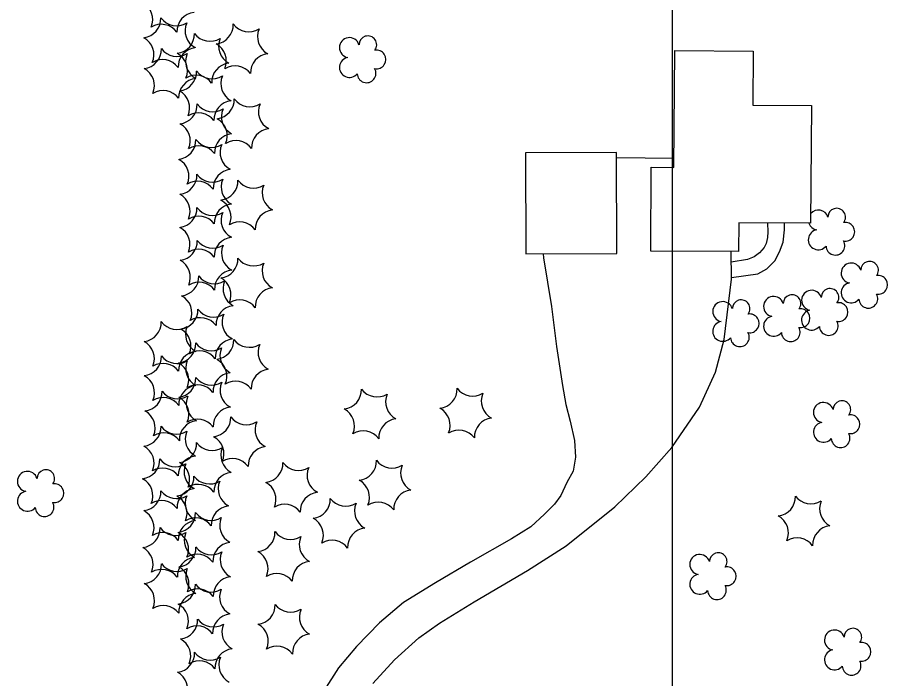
# Model space of a CAD drawing. Extents: x 353423 to 364002, y 127000 to 201942.
# Drawn here: x 360805.8 to 361063.8, y 153613.2 to 153809.3 of the extents above; entities that cross this region are included whole.
import ezdxf

# ---------------------------------------------------------------- set-up
doc = ezdxf.new("R2010")
doc.units = 0
for name, color, linetype in [('E_FEN_Generic', 7, 'Continuous'), ('E_LAND_TreeLine', 7, 'Continuous'), ('E_MISCPROP', 7, 'Continuous'), ('E_WTR_FlowLine', 7, 'Continuous')]:
    doc.layers.add(name, color=color, linetype=linetype)

msp = doc.modelspace()

# ---------------------------------------------------------------- linework, layer by layer
at = {"layer": 'E_FEN_Generic'}
for centre, radius, start, end in [((360840.22, 153808.67), 5.72, 336.2674, 62.0323), ((360858.84, 153805.1), 5.72, 96.2674, 182.0323), ((360842.65, 153808.95), 5.72, 276.2674, 2.0323), ((360852.99, 153812.54), 5.72, 216.2674, 302.0323), ((360848.5, 153801.52), 5.72, 36.2674, 122.0323), ((360861.26, 153805.38), 5.72, 156.2674, 242.0323), ((360864.1, 153807.14), 5.72, 276.2674, 2.0323), ((360874.44, 153810.73), 5.72, 216.2674, 302.0323), ((360882.72, 153803.58), 5.72, 156.2674, 242.0323), ((360840.59, 153798.2), 5.72, 336.2674, 62.0323), ((360852.59, 153804.34), 5.72, 276.2674, 2.0323), ((360862.92, 153807.93), 5.72, 216.2674, 302.0323), ((360871.2, 153800.77), 5.72, 156.2674, 242.0323), ((360904.26, 153800.33), 2.97, 17.1306, 260.1038), ((360909.72, 153801.19), 2.61, 321.8358, 179.7684), ((360859.21, 153794.64), 5.72, 96.2674, 182.0323), ((360862.04, 153796.4), 5.72, 336.2674, 62.0323), ((360842.79, 153799.83), 5.72, 276.2674, 2.0323), ((360853.13, 153803.42), 5.72, 216.2674, 302.0323), ((360850.53, 153793.59), 5.72, 336.2674, 62.0323), ((360861.41, 153796.26), 5.72, 156.2674, 242.0323), ((360880.66, 153792.83), 5.72, 96.2674, 182.0323), ((360912.26, 153796.84), 2.78, 259.1277, 100.1387), ((360848.87, 153791.05), 5.72, 36.2674, 122.0323), ((360869.14, 153790.03), 5.72, 96.2674, 182.0323), ((360904.26, 153794.47), 2.97, 99.4798, 320.7136), ((360840.73, 153789.08), 5.72, 336.2674, 62.0323), ((360853.24, 153793.2), 5.72, 276.2674, 2.0323), ((360863.58, 153796.79), 5.72, 216.2674, 302.0323), ((360870.32, 153789.24), 5.72, 36.2674, 122.0323), ((360909.33, 153792.71), 2.78, 182.4506, 30.2236), ((360859.35, 153785.51), 5.72, 96.2674, 182.0323), ((360858.8, 153786.44), 5.72, 36.2674, 122.0323), ((360871.85, 153789.63), 5.72, 156.2674, 242.0323), ((360849.01, 153781.92), 5.72, 36.2674, 122.0323), ((360851.18, 153782.45), 5.72, 336.2674, 62.0323), ((360864.39, 153784.93), 5.72, 276.2674, 2.0323), ((360874.73, 153788.52), 5.72, 216.2674, 302.0323), ((360853.41, 153783.43), 5.72, 276.2674, 2.0323), ((360863.75, 153787.02), 5.72, 216.2674, 302.0323), ((360869.8, 153778.88), 5.72, 96.2674, 182.0323), ((360883, 153781.36), 5.72, 156.2674, 242.0323), ((360859.46, 153775.3), 5.72, 36.2674, 122.0323), ((360872.03, 153779.86), 5.72, 156.2674, 242.0323), ((360851.35, 153772.68), 5.72, 336.2674, 62.0323), ((360862.33, 153774.18), 5.72, 336.2674, 62.0323), ((360869.97, 153769.11), 5.72, 96.2674, 182.0323), ((360880.94, 153770.61), 5.72, 96.2674, 182.0323), ((360853.02, 153772.89), 5.72, 276.2674, 2.0323), ((360863.36, 153776.48), 5.72, 216.2674, 302.0323), ((360870.61, 153767.03), 5.72, 36.2674, 122.0323), ((360859.63, 153765.52), 5.72, 36.2674, 122.0323), ((360871.63, 153769.32), 5.72, 156.2674, 242.0323), ((360850.96, 153762.14), 5.72, 336.2674, 62.0323), ((360869.57, 153758.58), 5.72, 96.2674, 182.0323), ((360853.34, 153762.57), 5.72, 276.2674, 2.0323), ((360863.68, 153766.16), 5.72, 216.2674, 302.0323), ((360859.24, 153754.99), 5.72, 36.2674, 122.0323), ((360865.5, 153760.83), 5.72, 276.2674, 2.0323), ((360871.96, 153759), 5.72, 156.2674, 242.0323), ((360875.83, 153764.42), 5.72, 216.2674, 302.0323), ((360884.11, 153757.27), 5.72, 156.2674, 242.0323), ((360851.28, 153751.82), 5.72, 336.2674, 62.0323), ((360869.9, 153748.25), 5.72, 96.2674, 182.0323), ((360863.44, 153750.09), 5.72, 336.2674, 62.0323), ((360853.33, 153752.73), 5.72, 276.2674, 2.0323), ((360863.67, 153756.32), 5.72, 216.2674, 302.0323), ((360871.94, 153749.16), 5.72, 156.2674, 242.0323), ((360882.05, 153746.52), 5.72, 96.2674, 182.0323), ((361043.24, 153749.22), 2.97, 17.1306, 139.7047), ((361048.69, 153750.08), 2.61, 321.8358, 179.7684), ((360859.56, 153744.67), 5.72, 36.2674, 122.0323), ((360851.27, 153741.99), 5.72, 336.2674, 62.0323), ((360871.71, 153742.93), 5.72, 36.2674, 122.0323), ((361043.24, 153743.36), 2.97, 99.4798, 320.7136), ((361043.24, 153749.22), 2.97, 199.0239, 260.1038), ((361051.24, 153745.73), 2.78, 259.1277, 100.1387), ((360869.89, 153738.42), 5.72, 96.2674, 182.0323), ((360853.43, 153742.98), 5.72, 276.2674, 2.0323), ((360863.76, 153746.57), 5.72, 216.2674, 302.0323), ((360872.04, 153739.41), 5.72, 156.2674, 242.0323), ((361048.31, 153741.6), 2.78, 182.4506, 30.2236), ((360859.55, 153734.83), 5.72, 36.2674, 122.0323), ((360851.37, 153732.23), 5.72, 336.2674, 62.0323), ((360865.49, 153737.73), 5.72, 276.2674, 2.0323), ((360875.82, 153741.32), 5.72, 216.2674, 302.0323), ((360884.1, 153734.16), 5.72, 156.2674, 242.0323), ((361052.99, 153733.48), 2.97, 17.1306, 260.1038), ((361058.45, 153734.35), 2.61, 321.8358, 179.7684), ((360869.98, 153728.66), 5.72, 96.2674, 182.0323), ((360853.89, 153732.44), 5.72, 276.2674, 2.0323), ((360859.65, 153725.07), 5.72, 36.2674, 122.0323), ((360864.23, 153736.03), 5.72, 216.2674, 302.0323), ((360863.43, 153726.99), 5.72, 336.2674, 62.0323), ((360872.5, 153728.87), 5.72, 156.2674, 242.0323), ((361060.99, 153730), 2.78, 259.1277, 100.1387), ((360882.04, 153723.42), 5.72, 96.2674, 182.0323), ((361041.25, 153725.42), 2.97, 17.1306, 260.1038), ((361046.71, 153726.28), 2.61, 321.8358, 179.7684), ((361052.99, 153727.63), 2.97, 99.4798, 320.7136), ((360851.83, 153721.69), 5.72, 336.2674, 62.0323), ((360871.7, 153719.83), 5.72, 36.2674, 122.0323), ((361020.37, 153722.93), 2.61, 321.8358, 179.7684), ((361029.99, 153723.59), 2.97, 17.1306, 260.1038), ((361035.45, 153724.46), 2.61, 321.8358, 179.7684), ((361058.07, 153725.87), 2.78, 182.4506, 30.2236), ((360870.44, 153718.13), 5.72, 96.2674, 182.0323), ((361014.92, 153722.06), 2.97, 17.1306, 260.1038), ((361049.25, 153721.93), 2.78, 259.1277, 100.1387), ((360853.62, 153722.57), 5.72, 276.2674, 2.0323), ((360863.95, 153726.16), 5.72, 216.2674, 302.0323), ((360872.23, 153719.01), 5.72, 156.2674, 242.0323), ((361022.91, 153718.58), 2.78, 259.1277, 100.1387), ((361029.99, 153717.74), 2.97, 99.4798, 320.7136), ((361037.99, 153720.1), 2.78, 259.1277, 100.1387), ((361041.25, 153719.56), 2.97, 99.4798, 320.7136), ((360842.77, 153718.89), 5.72, 276.2674, 2.0323), ((360853.11, 153722.48), 5.72, 216.2674, 302.0323), ((360860.11, 153714.54), 5.72, 36.2674, 122.0323), ((361014.91, 153716.21), 2.97, 99.4798, 320.7136), ((361046.33, 153717.8), 2.78, 182.4506, 30.2236), ((360851.56, 153711.83), 5.72, 336.2674, 62.0323), ((360861.38, 153715.32), 5.72, 156.2674, 242.0323), ((361019.99, 153714.45), 2.78, 182.4506, 30.2236), ((361035.07, 153715.97), 2.78, 182.4506, 30.2236), ((360840.71, 153708.14), 5.72, 336.2674, 62.0323), ((360852.98, 153712.56), 5.72, 276.2674, 2.0323), ((360863.32, 153716.15), 5.72, 216.2674, 302.0323), ((360870.17, 153708.26), 5.72, 96.2674, 182.0323), ((360864.28, 153713.6), 5.72, 276.2674, 2.0323), ((360874.61, 153717.19), 5.72, 216.2674, 302.0323), ((360859.32, 153704.58), 5.72, 96.2674, 182.0323), ((360859.84, 153704.67), 5.72, 36.2674, 122.0323), ((360871.6, 153709), 5.72, 156.2674, 242.0323), ((360882.89, 153710.03), 5.72, 156.2674, 242.0323), ((360842.83, 153708.76), 5.72, 276.2674, 2.0323), ((360853.16, 153712.35), 5.72, 216.2674, 302.0323), ((360861.44, 153705.19), 5.72, 156.2674, 242.0323), ((360862.22, 153702.85), 5.72, 336.2674, 62.0323), ((360848.99, 153700.99), 5.72, 36.2674, 122.0323), ((360850.92, 153701.82), 5.72, 336.2674, 62.0323), ((360880.83, 153699.28), 5.72, 96.2674, 182.0323), ((360840.77, 153698.01), 5.72, 336.2674, 62.0323), ((360853.02, 153702.36), 5.72, 276.2674, 2.0323), ((360863.36, 153705.95), 5.72, 216.2674, 302.0323), ((360869.54, 153698.25), 5.72, 96.2674, 182.0323), ((360859.38, 153694.45), 5.72, 96.2674, 182.0323), ((360859.2, 153694.66), 5.72, 36.2674, 122.0323), ((360871.64, 153698.79), 5.72, 156.2674, 242.0323), ((360870.49, 153695.7), 5.72, 36.2674, 122.0323), ((360843.01, 153698.3), 5.72, 276.2674, 2.0323), ((360853.34, 153701.89), 5.72, 216.2674, 302.0323), ((360902.1, 153698.88), 5.72, 276.2674, 2.0323), ((360912.44, 153702.47), 5.72, 216.2674, 302.0323), ((360920.71, 153695.31), 5.72, 156.2674, 242.0323), ((360930.46, 153699.11), 5.72, 276.2674, 2.0323), ((360940.8, 153702.7), 5.72, 216.2674, 302.0323), ((360949.07, 153695.54), 5.72, 156.2674, 242.0323), ((360849.04, 153690.86), 5.72, 36.2674, 122.0323), ((360850.96, 153691.62), 5.72, 336.2674, 62.0323), ((360861.62, 153694.73), 5.72, 156.2674, 242.0323), ((361044.77, 153692.15), 2.97, 17.1306, 260.1038), ((361050.23, 153693.01), 2.61, 321.8358, 179.7684), ((360840.95, 153687.56), 5.72, 336.2674, 62.0323), ((360869.58, 153688.05), 5.72, 96.2674, 182.0323), ((360900.04, 153688.14), 5.72, 336.2674, 62.0323), ((360928.4, 153688.37), 5.72, 336.2674, 62.0323), ((360859.56, 153683.99), 5.72, 96.2674, 182.0323), ((360859.24, 153684.46), 5.72, 36.2674, 122.0323), ((360863.39, 153690.64), 5.72, 276.2674, 2.0323), ((360873.72, 153694.23), 5.72, 216.2674, 302.0323), ((360882, 153687.08), 5.72, 156.2674, 242.0323), ((360918.65, 153684.57), 5.72, 96.2674, 182.0323), ((360947.01, 153684.8), 5.72, 96.2674, 182.0323), ((361052.77, 153688.66), 2.78, 259.1277, 100.1387), ((360842.69, 153687.86), 5.72, 276.2674, 2.0323), ((360853.02, 153691.45), 5.72, 216.2674, 302.0323), ((360936.68, 153681.21), 5.72, 36.2674, 122.0323), ((361044.77, 153686.29), 2.97, 99.4798, 320.7136), ((360849.23, 153680.4), 5.72, 36.2674, 122.0323), ((360861.3, 153684.29), 5.72, 156.2674, 242.0323), ((360861.33, 153679.9), 5.72, 336.2674, 62.0323), ((360908.32, 153680.98), 5.72, 36.2674, 122.0323), ((361049.84, 153684.53), 2.78, 182.4506, 30.2236), ((360840.63, 153677.12), 5.72, 336.2674, 62.0323), ((360853.24, 153683.02), 5.72, 276.2674, 2.0323), ((360863.58, 153686.61), 5.72, 216.2674, 302.0323), ((360871.86, 153679.45), 5.72, 156.2674, 242.0323), ((360879.94, 153676.33), 5.72, 96.2674, 182.0323), ((360859.24, 153673.55), 5.72, 96.2674, 182.0323), ((360842.33, 153678.2), 5.72, 276.2674, 2.0323), ((360852.67, 153681.79), 5.72, 216.2674, 302.0323), ((360851.18, 153672.27), 5.72, 336.2674, 62.0323), ((360860.95, 153674.63), 5.72, 156.2674, 242.0323), ((360869.61, 153672.74), 5.72, 36.2674, 122.0323), ((360878.82, 153677.12), 5.72, 276.2674, 2.0323), ((360889.16, 153680.71), 5.72, 216.2674, 302.0323), ((360906.55, 153677.77), 5.72, 276.2674, 2.0323), ((360916.89, 153681.36), 5.72, 216.2674, 302.0323), ((360925.16, 153674.2), 5.72, 156.2674, 242.0323), ((360808.81, 153671.71), 2.97, 17.1306, 260.1038), ((360814.27, 153672.57), 2.61, 321.8358, 179.7684), ((360848.9, 153669.96), 5.72, 36.2674, 122.0323), ((360869.8, 153668.7), 5.72, 96.2674, 182.0323), ((360897.43, 153673.55), 5.72, 156.2674, 242.0323), ((360840.27, 153667.45), 5.72, 336.2674, 62.0323), ((360852.46, 153673.08), 5.72, 276.2674, 2.0323), ((360862.79, 153676.67), 5.72, 216.2674, 302.0323), ((360871.07, 153669.51), 5.72, 156.2674, 242.0323), ((360876.76, 153666.37), 5.72, 336.2674, 62.0323), ((360904.49, 153667.02), 5.72, 336.2674, 62.0323), ((360808.81, 153665.85), 2.97, 99.4798, 320.7136), ((360816.81, 153668.22), 2.78, 259.1277, 100.1387), ((360842.67, 153668.73), 5.72, 276.2674, 2.0323), ((360853.01, 153672.32), 5.72, 216.2674, 302.0323), ((360858.89, 153663.88), 5.72, 96.2674, 182.0323), ((360859.46, 153665.12), 5.72, 36.2674, 122.0323), ((360923.11, 153663.45), 5.72, 96.2674, 182.0323), ((360850.4, 153662.33), 5.72, 336.2674, 62.0323), ((360861.29, 153665.16), 5.72, 156.2674, 242.0323), ((360895.37, 153662.81), 5.72, 96.2674, 182.0323), ((360892.87, 153666.48), 5.72, 276.2674, 2.0323), ((360903.2, 153670.07), 5.72, 216.2674, 302.0323), ((361030.72, 153667.17), 5.72, 276.2674, 2.0323), ((361041.06, 153670.76), 5.72, 216.2674, 302.0323), ((360813.89, 153664.09), 2.78, 182.4506, 30.2236), ((360848.55, 153660.3), 5.72, 36.2674, 122.0323), ((360869.01, 153658.76), 5.72, 96.2674, 182.0323), ((360885.04, 153659.22), 5.72, 36.2674, 122.0323), ((360911.48, 153662.92), 5.72, 156.2674, 242.0323), ((360912.77, 153659.86), 5.72, 36.2674, 122.0323), ((361049.34, 153663.6), 5.72, 156.2674, 242.0323), ((360840.62, 153657.99), 5.72, 336.2674, 62.0323), ((360852.91, 153662.28), 5.72, 276.2674, 2.0323), ((360863.25, 153665.87), 5.72, 216.2674, 302.0323), ((360871.52, 153658.71), 5.72, 156.2674, 242.0323), ((361028.66, 153656.42), 5.72, 336.2674, 62.0323), ((360859.23, 153654.42), 5.72, 96.2674, 182.0323), ((360858.67, 153655.17), 5.72, 36.2674, 122.0323), ((360890.81, 153655.74), 5.72, 336.2674, 62.0323), ((361047.28, 153652.86), 5.72, 96.2674, 182.0323), ((360842.41, 153657.81), 5.72, 276.2674, 2.0323), ((360848.89, 153650.83), 5.72, 36.2674, 122.0323), ((360852.75, 153661.4), 5.72, 216.2674, 302.0323), ((360850.85, 153651.53), 5.72, 336.2674, 62.0323), ((360861.02, 153654.24), 5.72, 156.2674, 242.0323), ((360876.47, 153656.61), 5.72, 276.2674, 2.0323), ((360886.81, 153660.2), 5.72, 216.2674, 302.0323), ((360909.42, 153652.17), 5.72, 96.2674, 182.0323), ((360869.47, 153647.96), 5.72, 96.2674, 182.0323), ((360895.09, 153653.04), 5.72, 156.2674, 242.0323), ((360899.09, 153648.58), 5.72, 36.2674, 122.0323), ((361036.94, 153649.27), 5.72, 36.2674, 122.0323), ((360840.35, 153647.06), 5.72, 336.2674, 62.0323), ((360853.04, 153652.06), 5.72, 276.2674, 2.0323), ((360863.38, 153655.65), 5.72, 216.2674, 302.0323), ((360871.66, 153648.49), 5.72, 156.2674, 242.0323), ((360874.41, 153645.86), 5.72, 336.2674, 62.0323), ((360858.97, 153643.5), 5.72, 96.2674, 182.0323), ((360859.13, 153644.38), 5.72, 36.2674, 122.0323), ((361008.11, 153647.08), 2.97, 17.1306, 260.1038), ((361013.57, 153647.94), 2.61, 321.8358, 179.7684), ((360842.82, 153647.12), 5.72, 276.2674, 2.0323), ((360848.63, 153639.91), 5.72, 36.2674, 122.0323), ((360853.16, 153650.71), 5.72, 216.2674, 302.0323), ((360850.98, 153641.31), 5.72, 336.2674, 62.0323), ((360861.44, 153643.55), 5.72, 156.2674, 242.0323), ((360893.03, 153642.3), 5.72, 96.2674, 182.0323), ((361016.11, 153643.59), 2.78, 259.1277, 100.1387), ((360869.6, 153637.75), 5.72, 96.2674, 182.0323), ((360882.69, 153638.71), 5.72, 36.2674, 122.0323), ((361008.11, 153641.22), 2.97, 99.4798, 320.7136), ((360840.77, 153636.38), 5.72, 336.2674, 62.0323), ((360852.88, 153641.03), 5.72, 276.2674, 2.0323), ((360863.21, 153644.62), 5.72, 216.2674, 302.0323), ((361013.19, 153639.46), 2.78, 182.4506, 30.2236), ((360859.38, 153632.81), 5.72, 96.2674, 182.0323), ((360859.26, 153634.16), 5.72, 36.2674, 122.0323), ((360871.49, 153637.46), 5.72, 156.2674, 242.0323), ((360850.82, 153630.29), 5.72, 336.2674, 62.0323), ((360876.53, 153635.05), 5.72, 276.2674, 2.0323), ((360886.86, 153638.64), 5.72, 216.2674, 302.0323), ((360849.04, 153629.22), 5.72, 36.2674, 122.0323), ((360895.14, 153631.48), 5.72, 156.2674, 242.0323), ((360853.55, 153630.69), 5.72, 276.2674, 2.0323), ((360863.89, 153634.28), 5.72, 216.2674, 302.0323), ((360869.43, 153626.72), 5.72, 96.2674, 182.0323), ((360859.1, 153623.13), 5.72, 36.2674, 122.0323), ((360872.17, 153627.12), 5.72, 156.2674, 242.0323), ((360874.47, 153624.31), 5.72, 336.2674, 62.0323), ((361048.04, 153624.67), 2.97, 17.1306, 260.1038), ((361053.49, 153625.54), 2.61, 321.8358, 179.7684), ((360851.5, 153619.94), 5.72, 336.2674, 62.0323), ((360893.08, 153620.74), 5.72, 96.2674, 182.0323), ((360882.75, 153617.15), 5.72, 36.2674, 122.0323), ((361056.04, 153621.18), 2.78, 259.1277, 100.1387), ((360852.65, 153620.83), 5.72, 276.2674, 2.0323), ((360862.99, 153624.42), 5.72, 216.2674, 302.0323), ((360870.11, 153616.37), 5.72, 96.2674, 182.0323), ((361048.04, 153618.82), 2.97, 99.4798, 320.7136), ((360859.77, 153612.78), 5.72, 36.2674, 122.0323), ((360871.27, 153617.27), 5.72, 156.2674, 242.0323), ((361053.11, 153617.05), 2.78, 182.4506, 30.2236), ((360850.59, 153610.09), 5.72, 336.2674, 62.0323)]:
    msp.add_arc(centre, radius, start, end, dxfattribs=at)
at = {"layer": 'E_LAND_TreeLine'}
msp.add_line((361000, 152500), (361000, 155000), dxfattribs=at)
at = {"layer": 'E_MISCPROP'}
for points in [[(361000.46, 153767.45), (360983.41, 153767.62)], [(361028.21, 153748.33), (361028.21, 153748.26), (361028.3, 153745.7), (361028.15, 153744.01), (361027.83, 153742.25), (361027.16, 153741.09), (361025.76, 153739.49), (361024.21, 153738.29), (361022.24, 153737.56), (361017.45, 153736.69)], [(361017.51, 153732.13), (361025.28, 153733.31), (361027.96, 153734.72), (361030.31, 153737.12), (361031.78, 153739.74), (361032.84, 153742.68), (361033.21, 153746.32), (361033.22, 153748.29)], [(360961.65, 153739.19), (360961.75, 153738.05), (360964.12, 153723.57), (360965.59, 153711.67), (360967.37, 153700.2), (360968.41, 153694.53), (360969.64, 153689.55), (360970.94, 153683.8), (360971.31, 153678.92), (360970.56, 153674.75), (360968.72, 153671.39), (360966.89, 153667.56), (360965.09, 153664.93), (360962.1, 153662.02), (360958.06, 153658.29), (360952.27, 153654.72), (360940.17, 153647.74), (360929.8, 153641.64), (360920.25, 153635.8), (360913.15, 153629.79), (360906.33, 153622.75), (360900.97, 153616.4), (360896.62, 153609.65)], [(360911.24, 153611.8), (360917.64, 153618.83), (360924.79, 153625.34), (360930.95, 153629.7), (360941.24, 153636), (360957.01, 153645.31), (360968.5, 153652.64), (360982.95, 153664.2), (360992.1, 153673.06), (360999.82, 153681.75), (361008.02, 153693.68), (361012.72, 153704.06), (361015.32, 153713.8), (361017.51, 153731.72), (361017.41, 153739.87)]]:
    msp.add_lwpolyline(points, dxfattribs=at)
at = {"layer": 'E_WTR_FlowLine'}
for points in [[(360993.58, 153740.03), (360993.74, 153764.84), (361000.44, 153764.8), (361000.66, 153799.46), (361023.93, 153799.31), (361023.83, 153783.29), (361041.18, 153783.18), (361040.95, 153748.24), (361019.65, 153748.38), (361019.59, 153739.86)], [(360983.52, 153739.27), (360983.41, 153769.19), (360956.4, 153769.09), (360956.51, 153739.17)]]:
    msp.add_lwpolyline(points, close=True, dxfattribs=at)

doc.saveas('drawing.dxf')
